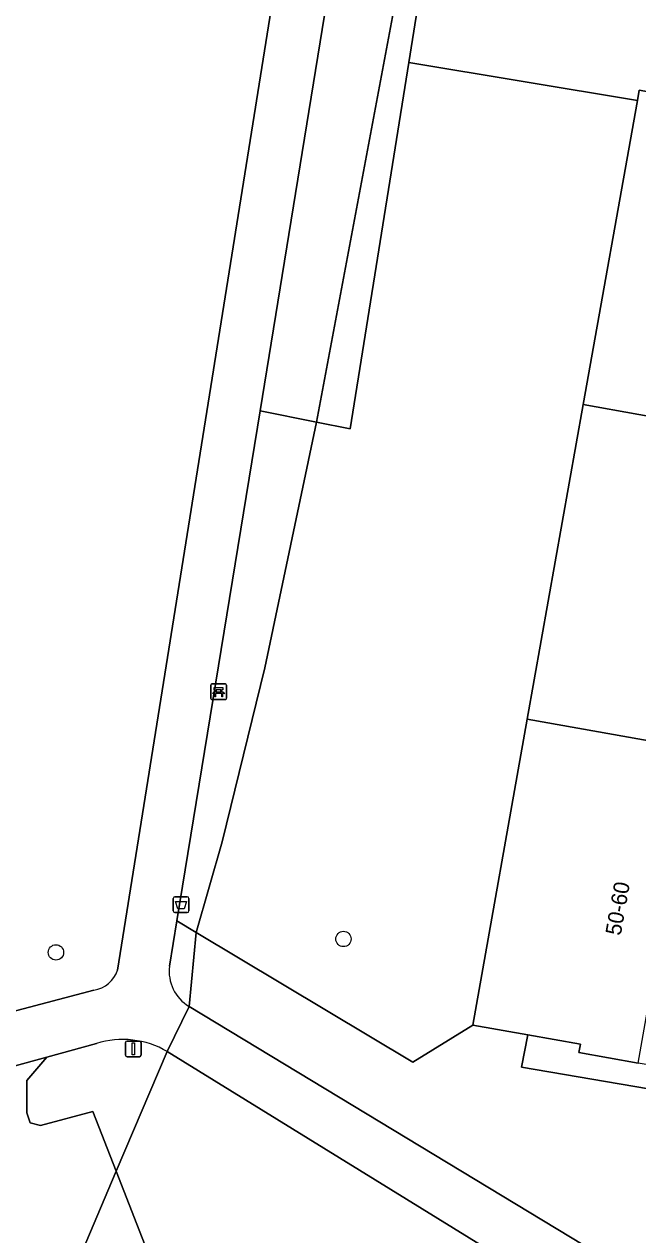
# Model space of a CAD drawing. Extents: x 161402 to 161933, y 381647 to 382315.
# Drawn here: x 161719.5 to 161758.7, y 381796.3 to 381873.5 of the extents above; entities that cross this region are included whole.
import ezdxf

# ---------------------------------------------------------------- set-up
doc = ezdxf.new("R2010")
doc.units = 0
for name, color, linetype in [('IMGEO_Afvalbak', 7, 'Continuous'), ('IMGEO_Bank', 7, 'Continuous'), ('IMGEO_Boom', 7, 'Continuous'), ('IMGEO_Groenvoorziening', 7, 'Continuous'), ('IMGEO_Lichtmast', 7, 'Continuous'), ('IMGEO_Pand', 7, 'Continuous'), ('IMGEO_Pand_nummerreeks', 7, 'Continuous'), ('IMGEO_Voetpad_gesloten', 7, 'Continuous'), ('IMGEO_Voetpad_open', 7, 'Continuous')]:
    doc.layers.add(name, color=color, linetype=linetype)

msp = doc.modelspace()

# ---------------------------------------------------------------- linework, layer by layer
at = {"layer": 'IMGEO_Afvalbak'}
for p, q in [((161729.01, 381816.99), (161729.01, 381817.79)), ((161729.01, 381817.79), (161729.01, 381816.99)), ((161729.11, 381817.89), (161729.9, 381817.89)), ((161729.9, 381817.89), (161729.11, 381817.89)), ((161730, 381817.79), (161730, 381816.99)), ((161730, 381816.99), (161730, 381817.79)), ((161729.9, 381816.89), (161729.11, 381816.89)), ((161729.11, 381816.89), (161729.9, 381816.89))]:
    msp.add_line(p, q, dxfattribs=at)
msp.add_lwpolyline([(161729.153, 381817.604), (161729.857, 381817.604), (161729.708, 381817.134), (161729.302, 381817.134), (161729.153, 381817.604)], dxfattribs=at)
for centre, start, end in [((161729.11, 381817.79), 90, 180), ((161729.11, 381817.79), 90, 180), ((161729.9, 381817.79), 0, 90), ((161729.9, 381817.79), 360, 90), ((161729.11, 381816.99), 180, 270), ((161729.11, 381816.99), 180, 270), ((161729.9, 381816.99), 270, 0), ((161729.9, 381816.99), 270, 0)]:
    msp.add_arc(centre, 0.1, start, end, dxfattribs=at)
at = {"layer": 'IMGEO_Bank'}
for p, q in [((161731.403, 381830.547), (161731.403, 381831.388)), ((161731.403, 381831.388), (161731.403, 381830.547)), ((161731.478, 381831.472), (161732.319, 381831.472)), ((161732.319, 381831.472), (161731.478, 381831.472)), ((161731.712, 381830.978), (161731.712, 381831.084)), ((161731.756, 381831.084), (161731.756, 381830.978)), ((161732.044, 381831.09), (161731.762, 381831.09)), ((161731.762, 381830.972), (161732.044, 381830.972)), ((161732.05, 381830.978), (161732.05, 381831.084)), ((161732.094, 381831.084), (161732.094, 381830.978)), ((161732.403, 381831.397), (161732.403, 381830.556)), ((161732.403, 381830.556), (161732.403, 381831.397)), ((161732.328, 381830.472), (161731.487, 381830.472)), ((161731.487, 381830.472), (161732.328, 381830.472)), ((161732.1, 381830.87), (161731.707, 381830.87))]:
    msp.add_line(p, q, dxfattribs=at)
for points in [[(161731.65, 381830.87), (161731.508, 381830.87), (161731.62, 381830.972), (161731.706, 381830.972)], [(161731.706, 381831.09), (161731.62, 381831.09), (161731.62, 381831.251), (161732.183, 381831.251), (161732.183, 381831.09), (161732.1, 381831.09)], [(161732.1, 381830.972), (161732.183, 381830.972), (161732.295, 381830.87), (161732.156, 381830.87)], [(161731.7, 381830.863), (161731.7, 381830.656), (161731.657, 381830.656), (161731.657, 381830.863)], [(161732.15, 381830.863), (161732.15, 381830.656), (161732.106, 381830.656), (161732.106, 381830.863)]]:
    msp.add_lwpolyline(points, dxfattribs=at)
for centre, radius, start, end in [((161731.481, 381831.394), 0.0779, 92.4484, 184.28452), ((161731.481, 381831.394), 0.0779, 92.4484, 184.28452), ((161731.705, 381831.083), 0.00671, 2.89567, 87.10433), ((161731.705, 381830.979), 0.00671, 272.89567, 357.10433), ((161731.762, 381831.083), 0.00671, 92.89567, 177.10433), ((161731.762, 381830.979), 0.00671, 182.89567, 267.10433), ((161732.044, 381831.083), 0.00671, 2.89567, 87.10433), ((161732.044, 381830.979), 0.00671, 272.89567, 357.10433), ((161732.101, 381831.083), 0.00671, 92.89567, 177.10433), ((161732.101, 381830.979), 0.00671, 182.89567, 267.10433), ((161732.325, 381831.394), 0.0779, 2.4484, 94.28452), ((161732.325, 381831.394), 0.0779, 2.4484, 94.28452), ((161731.481, 381830.55), 0.0779, 182.4484, 274.28452), ((161731.481, 381830.55), 0.0779, 182.4484, 274.28452), ((161731.65, 381830.863), 0.00671, 2.89567, 87.10433), ((161731.707, 381830.863), 0.00671, 92.89567, 177.10433), ((161732.099, 381830.863), 0.00671, 2.89567, 87.10433), ((161732.156, 381830.863), 0.00671, 92.89567, 177.10433), ((161732.325, 381830.55), 0.0779, 272.4484, 4.28452), ((161732.325, 381830.55), 0.0779, 272.4484, 4.28452)]:
    msp.add_arc(centre, radius, start, end, dxfattribs=at)
at = {"layer": 'IMGEO_Boom'}
for centre in [(161739.871, 381815.204), (161721.521, 381814.349)]:
    msp.add_circle(centre, 0.489, dxfattribs=at)
at = {"layer": 'IMGEO_Groenvoorziening'}
for points in [[(161739.797, 381881.069), (161734.546, 381848.887), (161738.162, 381848.165), (161744.341, 381881.177), (161741.245, 381881.98)], [(161725.456, 381813.226), (161736.342, 381881.306)], [(161619.165, 381819.638), (161616.849, 381817.854), (161617.878, 381816.316), (161623.29, 381819.308), (161631.427, 381819.21), (161638.132, 381818.599), (161632.491, 381807.344), (161660.159, 381804.525), (161679.529, 381802.264), (161684.744, 381801.774), (161686.619, 381801.839), (161688.476, 381802.105), (161714.178, 381809.365), (161723.946, 381811.938)], [(161730.018, 381810.901), (161730.467, 381815.628), (161729.238, 381816.363), (161728.768, 381813.48)], [(161724.1, 381808.537), (161720.944, 381807.67), (161719.659, 381806.175), (161719.659, 381804.119), (161719.883, 381803.471), (161720.531, 381803.314), (161723.882, 381804.205), (161725.367, 381800.387), (161728.625, 381808.023)], [(161752.712, 381793.202), (161751.894, 381793.676), (161728.625, 381808.023), (161725.367, 381800.387), (161728.333, 381792.761), (161720.782, 381750), (161715.379, 381719.409), (161702.956, 381716.799), (161700.216, 381716.223), (161699.316, 381716.034), (161697.703, 381711.335), (161731.537, 381712.814), (161733.72, 381713.227)], [(161718.107, 381785.811), (161721.564, 381791.006), (161723.418, 381795.819), (161725.367, 381800.387), (161723.882, 381804.205), (161720.531, 381803.314), (161719.883, 381803.471), (161719.659, 381804.119), (161719.659, 381806.175), (161720.944, 381807.67), (161716.413, 381806.426)]]:
    msp.add_lwpolyline(points, dxfattribs=at)
for points in [[(161738.162, 381848.165), (161740.308, 381847.736), (161744.038, 381871.1), (161745.595, 381880.853), (161744.341, 381881.177)], [(161778.453, 381875.613), (161778.225, 381875.706), (161764.885, 381877.23), (161755.085, 381878.76), (161745.595, 381880.853), (161744.038, 381871.1), (161758.643, 381868.683), (161758.758, 381869.329), (161762.157, 381868.723), (161762.42, 381870.235), (161785.953, 381866.129), (161786.294, 381868.013), (161785.266, 381869.061)], [(161734.863, 381832.495), (161732.138, 381821.401), (161730.467, 381815.628), (161744.303, 381807.358), (161748.122, 381809.717), (161751.604, 381829.233), (161755.181, 381849.282), (161758.643, 381868.683), (161744.038, 381871.1), (161740.308, 381847.736), (161738.162, 381848.165)], [(161730.467, 381815.628), (161732.138, 381821.401), (161734.863, 381832.495), (161738.162, 381848.165), (161734.546, 381848.887), (161729.238, 381816.363)], [(161751.227, 381807.036), (161751.647, 381809.088), (161748.122, 381809.717), (161744.303, 381807.358), (161730.467, 381815.628), (161730.018, 381810.901), (161756.079, 381795.155), (161758.458, 381795.562), (161759.883, 381795.508), (161770.352, 381793.016), (161772.812, 381803.355)], [(161702.956, 381716.799), (161715.379, 381719.409), (161720.782, 381750), (161728.333, 381792.761), (161725.367, 381800.387), (161723.418, 381795.819), (161721.564, 381791.006), (161718.107, 381785.811), (161715.357, 381771.588), (161712.581, 381759.611), (161705.894, 381734.943), (161702.23, 381724.444)]]:
    msp.add_lwpolyline(points, close=True, dxfattribs=at)
for centre, radius, start, end in [((161723.639, 381813.827), 1.914, 279.23386, 341.69318), ((161731.36, 381813.144), 2.614, 172.61443, 239.10302), ((161725.783, 381803.176), 5.619, 59.61153, 107.42744)]:
    msp.add_arc(centre, radius, start, end, dxfattribs=at)
at = {"layer": 'IMGEO_Lichtmast'}
for p, q in [((161725.962, 381807.796), (161725.962, 381808.596)), ((161725.962, 381808.596), (161725.962, 381807.796)), ((161726.062, 381808.696), (161726.852, 381808.696)), ((161726.852, 381808.696), (161726.062, 381808.696)), ((161726.952, 381808.596), (161726.952, 381807.796)), ((161726.952, 381807.796), (161726.952, 381808.596)), ((161726.852, 381807.696), (161726.062, 381807.696)), ((161726.062, 381807.696), (161726.852, 381807.696))]:
    msp.add_line(p, q, dxfattribs=at)
msp.add_lwpolyline([(161726.382, 381808.571), (161726.532, 381808.571), (161726.532, 381807.821), (161726.382, 381807.821), (161726.382, 381808.571)], dxfattribs=at)
for centre, start, end in [((161726.062, 381808.596), 90, 180), ((161726.062, 381808.596), 90, 180), ((161726.852, 381808.596), 0, 90), ((161726.852, 381808.596), 360, 90), ((161726.062, 381807.796), 180, 270), ((161726.062, 381807.796), 180, 270), ((161726.852, 381807.796), 270, 0), ((161726.852, 381807.796), 270, 0)]:
    msp.add_arc(centre, 0.1, start, end, dxfattribs=at)
at = {"layer": 'IMGEO_Pand'}
for points in [[(161755.181, 381849.282), (161765.835, 381847.381), (161767.425, 381856.293), (161767.776, 381858.26), (161769.412, 381867.428), (161762.157, 381868.723), (161758.758, 381869.329), (161758.643, 381868.683)], [(161755.181, 381849.282), (161751.604, 381829.233), (161762.257, 381827.332), (161763.907, 381836.579), (161764.278, 381838.655), (161765.835, 381847.381)], [(161751.604, 381829.233), (161748.122, 381809.717), (161751.647, 381809.088), (161754.999, 381808.489), (161754.904, 381807.957), (161758.68, 381807.283), (161760.397, 381816.906), (161760.739, 381818.824), (161762.257, 381827.332)]]:
    msp.add_lwpolyline(points, close=True, dxfattribs=at)
at = {"layer": 'IMGEO_Voetpad_gesloten'}
for points in [[(161728.768, 381813.48), (161729.238, 381816.363), (161734.546, 381848.887), (161739.797, 381881.069), (161736.342, 381881.306), (161725.456, 381813.226)], [(161723.946, 381811.938), (161714.178, 381809.365), (161688.476, 381802.105), (161686.619, 381801.839), (161684.744, 381801.774), (161679.529, 381802.264)], [(161730.018, 381810.901), (161728.625, 381808.023), (161751.894, 381793.676), (161752.712, 381793.202)], [(161728.625, 381808.023), (161730.018, 381810.901)], [(161756.079, 381795.155), (161730.018, 381810.901)], [(161619.472, 381803.135), (161618.166, 381798.995), (161602.713, 381750), (161590.391, 381710.295), (161591.839, 381710.036), (161593.549, 381709.799), (161606.251, 381750), (161622.439, 381801.233), (161623.084, 381803.274), (161623.636, 381805.021), (161676.505, 381798.883), (161677.707, 381798.743), (161684.945, 381797.903), (161689.601, 381798.897), (161694.963, 381800.536), (161716.413, 381806.426), (161720.944, 381807.67), (161724.1, 381808.537)]]:
    msp.add_lwpolyline(points, dxfattribs=at)
for centre, radius, start, end in [((161723.639, 381813.827), 1.914, 279.23386, 341.69318), ((161731.36, 381813.144), 2.614, 172.61443, 239.10302), ((161725.783, 381803.176), 5.619, 59.61153, 107.42744)]:
    msp.add_arc(centre, radius, start, end, dxfattribs=at)
at = {"layer": 'IMGEO_Voetpad_open'}
msp.add_lwpolyline([(161759.331, 381807.171), (161758.68, 381807.283), (161754.904, 381807.957), (161754.999, 381808.489), (161751.647, 381809.088), (161751.227, 381807.036), (161772.812, 381803.355), (161773.157, 381804.803), (161768.488, 381805.603)], close=True, dxfattribs=at)

# ---------------------------------------------------------------- texts
at = {"layer": 'IMGEO_Pand_nummerreeks'}
msp.add_text('50-60', height=1, rotation=79.88417, dxfattribs=at).set_placement((161757.565, 381815.384))

doc.saveas('drawing.dxf')
